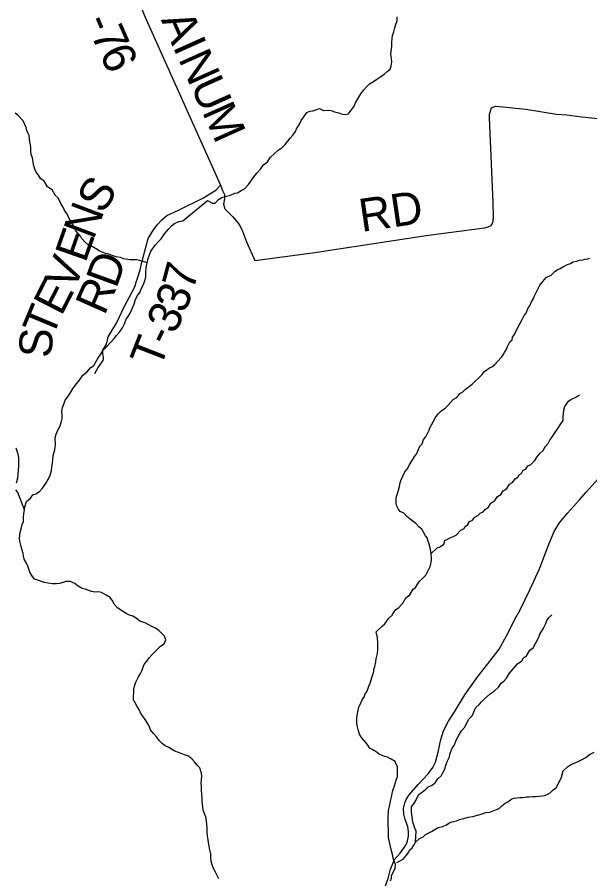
# Model space of a CAD drawing. Extents: x 1310247 to 1664935, y 235267 to 584339.
# Drawn here: x 1479648 to 1484862, y 331618 to 339464 of the extents above; entities that cross this region are included whole.
import ezdxf

# ---------------------------------------------------------------- set-up
doc = ezdxf.new("R2010")
doc.units = 0
for name, color, linetype in [('GM_X_Minor_River', 7, 'Continuous'), ('GM_X_State_Route', 7, 'Continuous'), ('GM_X_Township_Road', 7, 'Continuous'), ('GM_X_Township_Road_Text', 7, 'Continuous'), ('GM_X_Township_ROW', 7, 'Continuous')]:
    doc.layers.add(name, color=color, linetype=linetype)

msp = doc.modelspace()

# ---------------------------------------------------------------- linework, layer by layer
at = {"layer": 'GM_X_Minor_River'}
for points in [[(1481629.1, 337860.4), (1481655.2, 337865.9), (1481687.6, 337885.4), (1481717.9, 337901), (1481752.5, 337940.5), (1481783.3, 337982.1), (1481801.7, 338009.9), (1481830.3, 338043.5), (1481863, 338081), (1481889.6, 338118.7), (1481928.2, 338148.1), (1481952.9, 338189.8), (1481987.4, 338219.3), (1482028, 338254.7), (1482056.4, 338274.3), (1482086.9, 338305.9), (1482113.4, 338335.5), (1482133.9, 338363.2), (1482156.4, 338390.9), (1482183, 338422.6), (1482191.4, 338448.5), (1482216, 338482.2), (1482232.7, 338522), (1482257.3, 338557.7), (1482283.9, 338595.4), (1482312.2, 338606.9), (1482340.3, 338612.5), (1482366.4, 338620), (1482400.6, 338631.5), (1482436.4, 338614.8), (1482478.4, 338616.1), (1482506.4, 338613.6), (1482536.3, 338603.1), (1482576.2, 338594.3), (1482606, 338581.8), (1482638, 338579.3), (1482666.1, 338584.8), (1482717.3, 338654.1), (1482729.8, 338684), (1482750.4, 338721.8), (1482777.2, 338765.4), (1482805.8, 338801), (1482828.3, 338830.7), (1482856.8, 338858.3), (1482893.2, 338879.8), (1482923.5, 338899.3), (1482958, 338924.8), (1482988.4, 338946.3), (1483016.8, 338967.9), (1483043.1, 338989.5), (1483053.7, 339019.4), (1483060.3, 339055.4), (1483054.9, 339091.6), (1483051.5, 339127.8), (1483056.2, 339173.8), (1483058.7, 339199.9), (1483059.3, 339238), (1483061.8, 339268), (1483066.3, 339296), (1483078.9, 339331.9), (1483085.5, 339365.9), (1483096.1, 339401.8), (1483106.6, 339431.7), (1483109.2, 339467.8)], [(1480831.9, 337228), (1480793.3, 337238.4), (1480763.3, 337249), (1480733.3, 337253.5), (1480675, 337254.5), (1480654.9, 337256.9), (1480616.9, 337263.5), (1480586.9, 337274.1), (1480548.9, 337280.8), (1480512.9, 337293.5), (1480483, 337306), (1480450.9, 337312.6), (1480415, 337327.3), (1480393.1, 337337.7), (1480359.3, 337356.4), (1480331.5, 337375), (1480297.5, 337387.6), (1480265.9, 337414.3), (1480234.4, 337451), (1480222.7, 337471.3), (1480181.3, 337518.2), (1480167.7, 337544.6), (1480150.3, 337583.1), (1480128.7, 337611.6), (1480099.8, 337676.4), (1480080, 337696.8), (1480068.5, 337727.1), (1480049, 337761.6), (1480019.9, 337818.4), (1479992.2, 337843), (1479965, 337891.7), (1479923.3, 337920.5), (1479892, 337971.3), (1479860.3, 337994), (1479840.8, 338026.4), (1479817.2, 338059), (1479807.6, 338081.3), (1479796.3, 338121.6), (1479785.3, 338182.1), (1479775.8, 338212.4), (1479772.4, 338246.6), (1479770.9, 338274.8), (1479769.4, 338300.9), (1479763.8, 338329.2), (1479754.9, 338387.6), (1479743.2, 338411.9), (1479735.6, 338432.1), (1479728, 338460.4), (1479701, 338519.1), (1479653.7, 338572.2), (1479627.9, 338590.7)], [(1479779.4, 334380.8), (1479761.9, 334409.2), (1479744.8, 334463.6), (1479731.3, 334492), (1479709.8, 334528.4), (1479704.3, 334554.6), (1479700.7, 334580.8), (1479693.2, 334611), (1479683.8, 334645.3), (1479674.4, 334681.5), (1479668.9, 334715.7), (1479671.4, 334743.8), (1479675.9, 334769.8), (1479686.7, 334817.8), (1479693.1, 334843.8), (1479703.6, 334871.7), (1479706.2, 334909.8), (1479708.7, 334939.8), (1479713.4, 334977.9), (1479715.8, 335003.9), (1479732.6, 335053.8), (1479767.2, 335085.3), (1479789.7, 335115), (1479815.9, 335122.6), (1479850.2, 335144.1), (1479878.8, 335175.7), (1479909.5, 335217.3), (1479930.1, 335253.1), (1479946.8, 335292.9), (1479959.5, 335332.8), (1479964.1, 335368.9), (1479968.7, 335402.9), (1479971.2, 335433), (1479975.8, 335473), (1479988.7, 335523), (1479997.5, 335573), (1479994.5, 335633.2), (1480001.1, 335667.2), (1480019.8, 335709), (1480038.4, 335742.8), (1480048.9, 335772.7), (1480055.5, 335808.7), (1480056, 335836.8), (1480054.6, 335875), (1480061.2, 335909), (1480071.7, 335940.9), (1480084.4, 335976.8), (1480115, 336016.4), (1480139.7, 336056.1), (1480158.2, 336085.9), (1480186.9, 336125.5), (1480215.5, 336157.1), (1480244.3, 336202.8), (1480280.8, 336232.3), (1480313.5, 336271.8), (1480343.9, 336293.4), (1480385, 336360.9), (1480403.5, 336386.7), (1480430.2, 336432.3), (1480466.9, 336467.8), (1480501.5, 336503.4), (1480530.1, 336539), (1480552.6, 336564.7), (1480579.1, 336596.3), (1480605.8, 336636), (1480624.4, 336671.8), (1480641.1, 336713.7), (1480657.6, 336739.5), (1480676, 336767.2), (1480696.9, 336817), (1480713.5, 336850.9), (1480722.1, 336884.8), (1480740.8, 336926.6), (1480763.3, 336956.3), (1480777.9, 336990.2), (1480796.5, 337030), (1480811.1, 337065.9), (1480817.7, 337097.8), (1480818.4, 337138), (1480823.1, 337180), (1480831.9, 337228), (1480836.4, 337258), (1480851.1, 337299.9), (1480865.6, 337331.8), (1480902.6, 337387.3), (1480931.2, 337418.9), (1480957.6, 337446.5), (1480988.4, 337490.2), (1481029.2, 337537.6), (1481053.7, 337565.3), (1481080, 337584.9), (1481118.4, 337602.3), (1481154.5, 337609.7), (1481381.8, 337794.4), (1481425.4, 337769.6), (1481451.5, 337771.1), (1481480, 337802.7), (1481512.4, 337822.2), (1481540.5, 337829.8), (1481588.8, 337843), (1481629.1, 337860.4)], [(1484111.7, 336465.5), (1484134.6, 336507.3), (1484155, 336525), (1484159.5, 336549.1), (1484178, 336574.9), (1484198.9, 336620.7), (1484224, 336672.5), (1484246.8, 336712.3), (1484265.6, 336748.2), (1484282, 336768), (1484296.9, 336811.9), (1484317.4, 336835.7), (1484332.1, 336871.6), (1484350.8, 336903.4), (1484359.2, 336925.4), (1484380.1, 336969.2), (1484407.2, 337023), (1484435.9, 337056.7), (1484464.7, 337092.3), (1484509.4, 337115.7), (1484546.2, 337151.2), (1484570.6, 337166.8), (1484592.9, 337176.5), (1484623.3, 337194.1), (1484657.8, 337211.5), (1484686.1, 337221.1), (1484710.5, 337236.7), (1484744.8, 337242.2), (1484769.1, 337249.8), (1484799.3, 337255.3), (1484819.5, 337261), (1484843.6, 337262.5), (1484863.8, 337268.2)], [(1482791.5, 333253), (1482810, 333274.8), (1482812.4, 333294.8), (1482835, 333326.6), (1482849.9, 333372.6), (1482860.5, 333400.5), (1482883.8, 333468.5), (1482894.5, 333504.5), (1482896.9, 333524.5), (1482905.4, 333552.5), (1482909.9, 333574.5), (1482912.3, 333596.6), (1482916.7, 333620.6), (1482929.6, 333668.6), (1482932.3, 333706.8), (1482933.3, 333757), (1482928.3, 333817.4), (1482920.8, 333847.6), (1482917.2, 333867.8), (1482972.3, 333917.1), (1482994.9, 333940.8), (1483009.3, 333960.7), (1483031.9, 333990.4), (1483062.6, 334020), (1483091.6, 334065.8), (1483124.2, 334089.3), (1483159, 334128.9), (1483188, 334176.6), (1483222.7, 334204.2), (1483253.8, 334253.9), (1483274.2, 334271.6), (1483311.4, 334329.2), (1483337.9, 334350.9), (1483368.6, 334382.5), (1483391.5, 334424.3), (1483410.4, 334468.2), (1483414.8, 334488.2), (1483419.3, 334518.3), (1483419.7, 334538.4), (1483416.4, 334580.6), (1483407.3, 334633), (1483397.9, 334665.3), (1483388.4, 334699.7), (1483382.8, 334719.9), (1483367.1, 334740.2), (1483332, 334803.1), (1483306.3, 334823.7), (1483276.7, 334854.3), (1483254.9, 334872.8), (1483225.1, 334891.4), (1483197.4, 334916), (1483167.8, 334946.7), (1483135.9, 334963.3), (1483116.3, 334987.8), (1483104.6, 335012.1), (1483099, 335034.3), (1483100, 335088.5), (1483106.6, 335118.5), (1483119.3, 335156.5), (1483128, 335190.5), (1483134.6, 335224.6), (1483141, 335244.5), (1483176.6, 335322.3), (1483199.2, 335348), (1483224.1, 335393.8), (1483244.8, 335425.6), (1483265.5, 335463.4), (1483284, 335485.2), (1483315.5, 335559), (1483336, 335578.8), (1483348.7, 335616.7), (1483369.3, 335642.5), (1483383.9, 335672.4), (1483400.5, 335702.2), (1483404.9, 335724.3), (1483436, 335778), (1483456.9, 335819.8), (1483481.6, 335851.5), (1483502.1, 335873.3), (1483546.9, 335906.7), (1483573.5, 335930.3), (1483616.6, 335981.8), (1483651.1, 336001.3), (1483677.9, 336037), (1483702.2, 336048.7), (1483726.8, 336072.3), (1483753.3, 336094), (1483790, 336123.5), (1483816.5, 336145.1), (1483853.4, 336182.7), (1483879.9, 336206.3), (1483904.6, 336238), (1483949.4, 336269.4), (1483969.7, 336279.1), (1483996.2, 336300.8), (1484020.8, 336328.5), (1484057.7, 336368), (1484072.1, 336387.8), (1484084.6, 336411.8), (1484099.1, 336435.6), (1484111.7, 336465.5)], [(1483416.4, 334580.6), (1483469.6, 334630), (1483504, 334643.4), (1483532.5, 334665), (1483543.1, 334697), (1483589.8, 334722.3), (1483646.6, 334747.5), (1483691.6, 334794.9), (1483713.9, 334804.6), (1483728.4, 334826.4), (1483748.7, 334840.1), (1483767.3, 334870), (1483793.7, 334883.6), (1483814.3, 334911.3), (1483842.7, 334924.9), (1483865.2, 334948.6), (1483891.6, 334960.2), (1483912.1, 334984), (1483938.6, 335001.6), (1483961.3, 335039.4), (1483995.9, 335062.9), (1484022.7, 335100.6), (1484051.2, 335116.2), (1484073.9, 335152), (1484106.5, 335173.5), (1484131.3, 335211.3), (1484159.7, 335226.9), (1484182.4, 335258.6), (1484206.8, 335274.3), (1484219.2, 335296.2), (1484239.6, 335309.9), (1484256.2, 335337.7), (1484278.4, 335347.4), (1484297.1, 335377.2), (1484321.4, 335388.8), (1484360.3, 335426.3), (1484380.9, 335456.1), (1484411.7, 335493.8), (1484436.3, 335517.5), (1484459, 335553.2), (1484481.6, 335581), (1484502.4, 335616.8), (1484523, 335644.6), (1484537.5, 335670.4), (1484570.5, 335718.1), (1484599.5, 335761.8), (1484620.1, 335791.6), (1484620.7, 335825.7), (1484623.2, 335851.8), (1484625.8, 335885.9), (1484634.4, 335917.9), (1484669.5, 335967.5), (1484689.9, 335981.3), (1484740.6, 336006.5), (1484767, 336026.1)], [(1479641.4, 335224.6), (1479654.3, 335268.6), (1479654.8, 335298.7), (1479659.7, 335346.9), (1479662.1, 335366.9), (1479663.2, 335429.2), (1479661.7, 335455.4), (1479656.2, 335483.6), (1479637, 335538.2)], [(1479713.4, 334977.9), (1479651.9, 335136), (1479636.2, 335158.4)], [(1481386.6, 331973.5), (1481381.1, 332007.8), (1481377.7, 332041.9), (1481378.4, 332084), (1481374.9, 332116.2), (1481371.4, 332142.4), (1481364, 332182.6), (1481350.6, 332217), (1481341.1, 332247.2), (1481337.5, 332273.4), (1481332.3, 332317.6), (1481330.8, 332351.8), (1481329.4, 332383.9), (1481326.1, 332426.1), (1481324.6, 332460.2), (1481323.1, 332486.3), (1481325.7, 332522.4), (1481328.1, 332548.5), (1481326.6, 332578.6), (1481311.4, 332627), (1481287.8, 332653.5), (1481262.3, 332684), (1481238.7, 332710.5), (1481207.1, 332733.1), (1481171.3, 332747.8), (1481141.5, 332758.3), (1481115.6, 332766.8), (1481083.8, 332781.4), (1481054.1, 332797.9), (1481028.3, 332814.4), (1480996.5, 332829), (1480970.8, 332847.5), (1480941.3, 332876.1), (1480919.8, 332906.6), (1480888.3, 332941.2), (1480862.8, 332973.8), (1480853.3, 333002), (1480837.7, 333028.4), (1480820.2, 333060.8), (1480792.8, 333097.3), (1480769.3, 333127.8), (1480761.8, 333154.1), (1480740.3, 333186.5), (1480722.8, 333221), (1480707.3, 333247.3), (1480707.9, 333285.4), (1480710.4, 333315.5), (1480711, 333349.6), (1480717.5, 333379.6), (1480728, 333409.5), (1480752.8, 333457.2), (1480769.3, 333487), (1480781.8, 333512.9), (1480792.2, 333538.8), (1480804.7, 333568.7), (1480827.2, 333598.4), (1480849.8, 333630.1), (1480876.3, 333659.8), (1480900.7, 333685.5), (1480927.2, 333713.1), (1480953.6, 333736.7), (1480986, 333756.2), (1481000.6, 333794.1), (1480989.2, 333826.4), (1480965.6, 333852.9), (1480938, 333877.5), (1480906.3, 333900.1), (1480874.5, 333914.7), (1480844.8, 333929.2), (1480819, 333945.7), (1480793.1, 333954.2), (1480765.3, 333962.7), (1480729.7, 333991.4), (1480700, 334007.9), (1480670.1, 334018.5), (1480638.4, 334035.1), (1480606.7, 334053.7), (1480565.1, 334082.5), (1480529.7, 334117.2), (1480518.1, 334147.5), (1480492.7, 334180), (1480457, 334200.7), (1480415.4, 334225.5), (1480385.5, 334232), (1480353.4, 334228.5), (1480325.4, 334233), (1480265.7, 334254.1), (1480237.8, 334262.6), (1480202.1, 334281.3), (1480172.5, 334305.9), (1480130.8, 334324.6), (1480090.8, 334325.3), (1480064.6, 334315.7), (1480032.4, 334306.2), (1480004.4, 334304.7), (1479970.3, 334305.3), (1479928.4, 334310), (1479892.5, 334316.6), (1479844.7, 334333.5), (1479804.9, 334346.2), (1479779.4, 334380.8)], [(1483274.5, 331950.4), (1483280.3, 332050.8), (1483268.8, 332079.1), (1483259.2, 332105.4), (1483251.7, 332133.7), (1483244.5, 332180), (1483240.8, 332202.2), (1483239.2, 332224.3), (1483238.1, 332274.6), (1483258.7, 332300.4), (1483277.4, 332332.2), (1483287.8, 332352.1), (1483306.4, 332383.9), (1483363.5, 332427.2), (1483390.1, 332454.8), (1483420.5, 332466.4), (1483453.1, 332491.9), (1483477.8, 332527.7), (1483512.5, 332557.2), (1483527.2, 332589.1), (1483545.9, 332621), (1483548.3, 332643), (1483567.3, 332693), (1483584, 332728.8), (1483586.4, 332752.9), (1483609.5, 332806.8), (1483626.1, 332832.6), (1483647.1, 332886.5), (1483665.8, 332918.3), (1483692.8, 332966.1), (1483725.5, 332997.7), (1483758.9, 333067.5), (1483789.7, 333103.1), (1483823.2, 333176.9), (1483853.8, 333204.5), (1483876.4, 333230.2), (1483903.1, 333257.9), (1483954.1, 333303.2), (1483990.7, 333326.7), (1484029.5, 333362.2), (1484054.3, 333400), (1484080.8, 333417.6), (1484103.4, 333443.3), (1484130.3, 333489.1), (1484148.8, 333510.9), (1484204.2, 333574.2), (1484242.9, 333601.7), (1484259.5, 333629.5), (1484286, 333649.2), (1484317, 333698.9), (1484345.6, 333722.5), (1484370.5, 333766.3), (1484397.5, 333818), (1484408.1, 333846), (1484441.2, 333899.7), (1484457.9, 333935.6), (1484472.7, 333975.5), (1484493.2, 333997.2), (1484517.8, 334020.9)], [(1483047.1, 331600.6), (1483055.6, 331624.6), (1483055.9, 331644.6), (1483066.3, 331664.6), (1483089.3, 331710.4), (1483091.9, 331746.5), (1483084.3, 331770.8), (1483072.9, 331805.1), (1483069.3, 331827.3), (1483054.2, 331885.8), (1483048.7, 331912.1), (1483035.6, 331966.6), (1483029.9, 331986.8), (1483028.5, 332016.9), (1483029, 332045.1), (1483026.4, 332127.5), (1483024.9, 332155.7), (1483025.6, 332191.8), (1483028.1, 332217.9), (1483028.5, 332240), (1483037.2, 332276), (1483046.1, 332324.1), (1483056.8, 332362.1), (1483065.7, 332408.2), (1483070.1, 332430.2), (1483082.8, 332464.2), (1483091.4, 332496.2), (1483101.9, 332524.1), (1483110.4, 332550.1), (1483111.7, 332618.4), (1483110.1, 332640.6), (1483098.4, 332660.9), (1483090.8, 332685.1), (1483053, 332707.9), (1483019.1, 332724.5), (1482991.1, 332731), (1482945.3, 332753.9), (1482915.5, 332774.6), (1482879.7, 332795.3), (1482857.8, 332807.7), (1482840.2, 332834.1), (1482826.5, 332854.5), (1482783.2, 332905.5), (1482763.7, 332936), (1482752.4, 332978.3), (1482746.8, 333002.6), (1482741.3, 333030.8), (1482740.2, 333081.1), (1482746.9, 333123.1), (1482760, 333179.2), (1482766.4, 333199.2), (1482791.5, 333253)], [(1483106.3, 331766.4), (1483128.7, 331778), (1483161.2, 331797.6), (1483194, 331833.2), (1483214.5, 331859), (1483218.9, 331879), (1483243.4, 331900.7), (1483262, 331926.5), (1483274.5, 331950.4), (1483311.3, 331983.9), (1483341.7, 331997.5), (1483362.1, 332017.2), (1483390.6, 332034.8), (1483421, 332048.3), (1483445.4, 332064), (1483481.9, 332083.5), (1483520.2, 332092.8), (1483550.6, 332106.4), (1483585.2, 332127.9), (1483605.4, 332135.6), (1483647.8, 332146.9), (1483674.1, 332156.5), (1483714.5, 332165.8), (1483755, 332179.2), (1483799.3, 332186.5), (1483819.5, 332192.2), (1483847.8, 332199.7), (1483872, 332207.3), (1483916.5, 332220.6), (1483950.7, 332224.1), (1483981.1, 332235.6), (1484011.5, 332249.1), (1484035.8, 332258.8), (1484060.3, 332282.5), (1484090.9, 332306), (1484115.2, 332319.7), (1484151.9, 332345.2), (1484174.1, 332350.8), (1484196.3, 332354.5), (1484224.5, 332358), (1484250.6, 332359.5), (1484286.9, 332362.9), (1484307, 332364.6), (1484339.2, 332366), (1484367.3, 332367.6), (1484401.6, 332371), (1484427.7, 332372.5), (1484449.9, 332376.2), (1484474.2, 332385.8), (1484500.6, 332399.4), (1484529.2, 332427.1), (1484559.7, 332448.6), (1484603.6, 332542.3), (1484618.8, 332602.4), (1484659.6, 332637.8), (1484694.2, 332661.3), (1484714.5, 332669), (1484755, 332686.4), (1484785.4, 332702), (1484826, 332723.4), (1484860.6, 332750.9), (1484903.2, 332770.3)], [(1481482.7, 331616.7), (1481469.2, 331649.1), (1481449.8, 331683.5), (1481434.2, 331711.9), (1481422.8, 331746.2), (1481413.3, 331778.5), (1481412, 331818.6), (1481410.4, 331844.7), (1481403.1, 331883), (1481393.9, 331931.3), (1481386.6, 331973.5)]]:
    msp.add_lwpolyline(points, dxfattribs=at)
at = {"layer": 'GM_X_State_Route'}
msp.add_lwpolyline([(1482990.5, 331520.8), (1483024.7, 331620.2), (1483048.6, 331705.8), (1483070.1, 331764.5), (1483079.1, 331789), (1483136.6, 331852.5), (1483173.9, 331906.4), (1483197.6, 331948.8), (1483210.8, 332005.7), (1483211.4, 332048.8), (1483203.6, 332094.9), (1483181.5, 332158.3), (1483170.1, 332206.2), (1483166.5, 332257.7), (1483171.3, 332284.6), (1483177.9, 332309.1), (1483189, 332338.5), (1483217.4, 332381.6), (1483299.4, 332475.3), (1483389.2, 332574.9), (1483433.5, 332630.3), (1483455.6, 332678.5), (1483480.5, 332772.2), (1483504.1, 332885.9), (1483529.5, 332966.4), (1483574.1, 333052), (1483635.2, 333146.9), (1483725, 333293.8), (1483841.5, 333460.2), (1483932.7, 333574.2), (1484035.9, 333710.1), (1484122.5, 333864.1), (1484179.9, 333981.6), (1484224.2, 334060.6), (1484317, 334249.5), (1484403.5, 334440.7), (1484487, 334657.1), (1484538.8, 334781.3), (1484583.9, 334856.7), (1484658.2, 334948), (1484767.4, 335069.8), (1484828.5, 335139.8), (1484966.7, 335289.2)], dxfattribs=at)
at = {"layer": 'GM_X_Township_Road'}
for points in [[(1480535.6, 340119.4), (1480823.1, 339443.7), (1481500, 337933.5), (1481518.2, 337887.1), (1481534.8, 337848.1), (1481535.7, 337809.9), (1481527.2, 337762.1), (1481537.3, 337717.8), (1481565.5, 337691.3), (1481607.8, 337648.1), (1481660.1, 337588.4), (1481680.8, 337554.4), (1481700.7, 337516.3), (1481735.6, 337418.4), (1481810.2, 337247.5), (1482335.4, 337318.8), (1483373.1, 337476.4), (1483903.9, 337546.3), (1483936.2, 337555.5), (1483965.5, 337567.7), (1483980.4, 337590.9), (1483985.4, 337635.7), (1483982.9, 337775.1), (1483949.2, 338547.7), (1483950.1, 338579.8), (1483967.1, 338637.8), (1484004.4, 338653.6), (1484070.8, 338648.6), (1484279.9, 338625.4), (1484558.7, 338581.6), (1484654.6, 338575.1), (1484790.2, 338555.5), (1485524.2, 338480.2)], [(1480789, 337254.2), (1480816.5, 337356.1), (1480841.6, 337448.3), (1480889, 337526.2), (1480929.3, 337578.2), (1480966, 337618.5), (1481011.7, 337658.8), (1481117.4, 337706.2), (1481336.8, 337814.6), (1481455, 337888.9), (1481500, 337933.5)], [(1480432.5, 336351.4), (1480433.4, 336361.9), (1480427.2, 336399.5), (1480427.2, 336431.5), (1480459.8, 336485.6), (1480475.6, 336554.2), (1480551.1, 336678.5), (1480623.4, 336833.1), (1480714.7, 337002.7), (1480766.4, 337163.9), (1480786.7, 337245.9), (1480789, 337254.2)]]:
    msp.add_lwpolyline(points, dxfattribs=at)
at = {"layer": 'GM_X_Township_ROW'}
msp.add_lwpolyline([(1480353.8, 336219.3), (1480384.7, 336274.5), (1480431.5, 336338.5), (1480432.5, 336351.4)], dxfattribs=at)

# ---------------------------------------------------------------- texts
at = {"layer": 'GM_X_Township_Road_Text'}
for s, rotation, p in [('7', 293.76468, (1480314.5, 339310.7)), ('-', 293.01321, (1480264.6, 339428)), ('A', 293.93881, (1480954, 339440)), ('I', 294.14446, (1481061.6, 339197.6)), ('6', 294.84605, (1480391.5, 339135.9)), ('N', 294.14188, (1481112, 339085.2)), ('U', 294.13781, (1481220, 338844.3)), ('M', 294.14101, (1481327.9, 338603.4)), ('S', 58.15654, (1480428.7, 337662.7)), ('RD', 8.40889, (1482783.7, 337507.6)), ('N', 69.2911, (1480342.2, 337429.6)), ('E', 70.65946, (1480268.5, 337219.6)), ('V', 68.02971, (1480164.4, 336960.7)), ('D', 70.01308, (1480549.2, 336985.7)), ('7', 74.88425, (1481250.7, 336963.8)), ('E', 62.81971, (1480049.6, 336734)), ('R', 66.1021, (1480441.2, 336740)), ('3', 68.72636, (1481172.7, 336758.2)), ('T', 67.35738, (1479965.8, 336532.6)), ('3', 64.02271, (1481081, 336567.5)), ('S', 86.43892, (1479959.2, 336356.2)), ('T', 68.66972, (1480947.1, 336252.9)), ('-', 63.77881, (1481025.9, 336455.7))]:
    msp.add_text(s, height=300, rotation=rotation, dxfattribs=at).set_placement(p)

doc.saveas('drawing.dxf')
